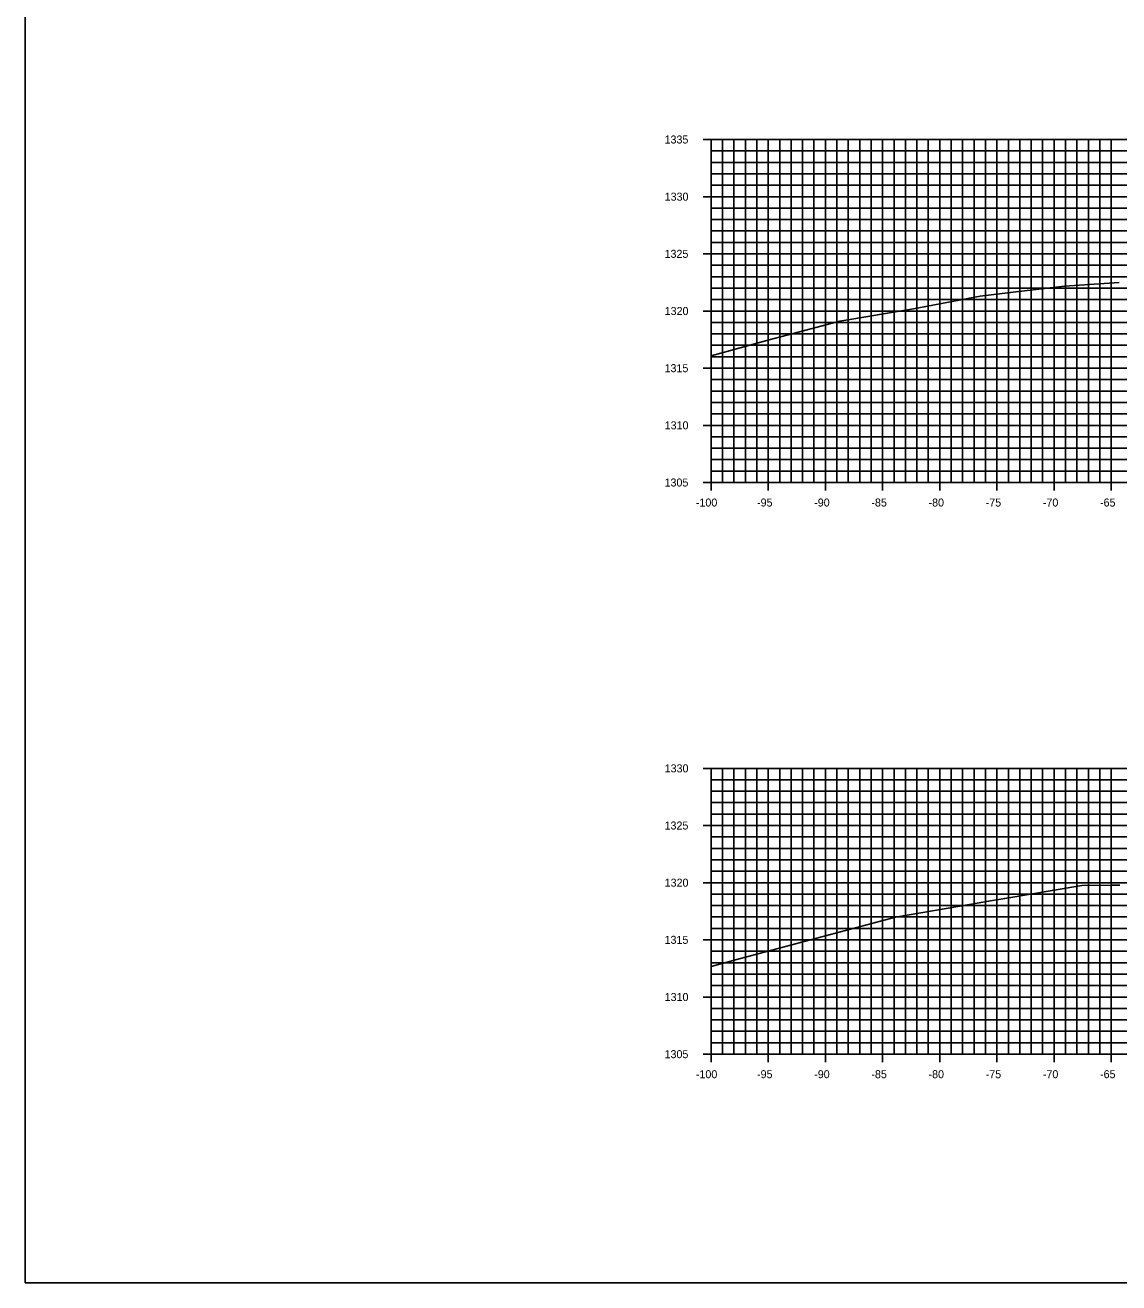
# Model space of a CAD drawing. Extents: x 674939 to 678919, y 750652 to 765176.
# Drawn here: x 678578.5 to 678674.2, y 751382.6 to 751492.6 of the extents above; entities that cross this region are included whole.
import ezdxf

# ---------------------------------------------------------------- set-up
doc = ezdxf.new("R2010")
doc.units = 0
for name, color, linetype in [('R_Axis', 7, 'Continuous'), ('R_Axis Annot', 7, 'Continuous'), ('R_Exist Surface', 7, 'Continuous'), ('R_Grid', 7, 'Continuous'), ('R_No Plot', 7, 'Continuous')]:
    doc.layers.add(name, color=color, linetype=linetype)

msp = doc.modelspace()

# ---------------------------------------------------------------- linework, layer by layer
at = {"layer": 'R_Axis'}
for p, q in [((678637.83, 751482.55), (678639.23, 751482.55)), ((678638.53, 751452.55), (678638.53, 751482.55)), ((678638.53, 751481.55), (678638.88, 751481.55)), ((678638.53, 751480.55), (678638.88, 751480.55)), ((678638.53, 751479.55), (678638.88, 751479.55)), ((678638.53, 751478.55), (678638.88, 751478.55)), ((678637.83, 751477.55), (678639.23, 751477.55)), ((678638.53, 751476.55), (678638.88, 751476.55)), ((678638.53, 751475.55), (678638.88, 751475.55)), ((678638.53, 751474.55), (678638.88, 751474.55)), ((678638.53, 751473.55), (678638.88, 751473.55)), ((678637.83, 751472.55), (678639.23, 751472.55)), ((678638.53, 751471.55), (678638.88, 751471.55)), ((678638.53, 751470.55), (678638.88, 751470.55)), ((678638.53, 751469.55), (678638.88, 751469.55)), ((678638.53, 751468.55), (678638.88, 751468.55)), ((678637.83, 751467.55), (678639.23, 751467.55)), ((678638.53, 751466.55), (678638.88, 751466.55)), ((678638.53, 751465.55), (678638.88, 751465.55)), ((678638.53, 751464.55), (678638.88, 751464.55)), ((678638.53, 751463.55), (678638.88, 751463.55)), ((678637.83, 751462.55), (678639.23, 751462.55)), ((678638.53, 751461.55), (678638.88, 751461.55)), ((678638.53, 751460.55), (678638.88, 751460.55)), ((678638.53, 751459.55), (678638.88, 751459.55)), ((678638.53, 751458.55), (678638.88, 751458.55)), ((678637.83, 751457.55), (678639.23, 751457.55)), ((678638.53, 751456.55), (678638.88, 751456.55)), ((678638.53, 751455.55), (678638.88, 751455.55)), ((678638.53, 751454.55), (678638.88, 751454.55)), ((678638.53, 751453.55), (678638.88, 751453.55)), ((678638.53, 751451.85), (678638.53, 751453.25)), ((678643.53, 751451.85), (678643.53, 751453.25)), ((678648.53, 751451.85), (678648.53, 751453.25)), ((678653.53, 751451.85), (678653.53, 751453.25)), ((678658.53, 751451.85), (678658.53, 751453.25)), ((678663.53, 751451.85), (678663.53, 751453.25)), ((678668.53, 751451.85), (678668.53, 751453.25)), ((678673.53, 751451.85), (678673.53, 751453.25)), ((678637.83, 751452.55), (678639.23, 751452.55)), ((678638.53, 751452.55), (678838.53, 751452.55)), ((678637.83, 751427.55), (678639.23, 751427.55)), ((678638.53, 751402.55), (678638.53, 751427.55)), ((678638.53, 751426.55), (678638.88, 751426.55)), ((678638.53, 751425.55), (678638.88, 751425.55)), ((678638.53, 751424.55), (678638.88, 751424.55)), ((678638.53, 751423.55), (678638.88, 751423.55)), ((678637.83, 751422.55), (678639.23, 751422.55)), ((678638.53, 751421.55), (678638.88, 751421.55)), ((678638.53, 751420.55), (678638.88, 751420.55)), ((678638.53, 751419.55), (678638.88, 751419.55)), ((678638.53, 751418.55), (678638.88, 751418.55)), ((678637.83, 751417.55), (678639.23, 751417.55)), ((678638.53, 751416.55), (678638.88, 751416.55)), ((678638.53, 751415.55), (678638.88, 751415.55)), ((678638.53, 751414.55), (678638.88, 751414.55)), ((678638.53, 751413.55), (678638.88, 751413.55)), ((678637.83, 751412.55), (678639.23, 751412.55)), ((678638.53, 751411.55), (678638.88, 751411.55)), ((678638.53, 751410.55), (678638.88, 751410.55)), ((678638.53, 751409.55), (678638.88, 751409.55)), ((678638.53, 751408.55), (678638.88, 751408.55)), ((678637.83, 751407.55), (678639.23, 751407.55)), ((678638.53, 751406.55), (678638.88, 751406.55)), ((678638.53, 751405.55), (678638.88, 751405.55)), ((678638.53, 751404.55), (678638.88, 751404.55)), ((678638.53, 751403.55), (678638.88, 751403.55)), ((678637.83, 751402.55), (678639.23, 751402.55)), ((678638.53, 751401.85), (678638.53, 751403.25)), ((678638.53, 751402.55), (678838.53, 751402.55)), ((678643.53, 751401.85), (678643.53, 751403.25)), ((678648.53, 751401.85), (678648.53, 751403.25)), ((678653.53, 751401.85), (678653.53, 751403.25)), ((678658.53, 751401.85), (678658.53, 751403.25)), ((678663.53, 751401.85), (678663.53, 751403.25)), ((678668.53, 751401.85), (678668.53, 751403.25)), ((678673.53, 751401.85), (678673.53, 751403.25))]:
    msp.add_line(p, q, dxfattribs=at)
at = {"layer": 'R_Exist Surface'}
for points in [[(678638.53, 751463.63), (678643.61, 751465.03), (678649.78, 751466.65), (678656.23, 751467.74), (678662.08, 751468.84), (678665.2, 751469.22), (678669.44, 751469.72), (678674.22, 751470.05)], [(678638.53, 751410.21), (678641.11, 751410.91), (678654.65, 751414.52), (678661.31, 751415.68), (678662.8, 751415.93), (678664.21, 751416.18), (678670.96, 751417.31), (678673.49, 751417.32), (678674.28, 751417.33)]]:
    msp.add_lwpolyline(points, dxfattribs=at)
at = {"layer": 'R_Grid'}
for p, q in [((678638.53, 751482.55), (678838.53, 751482.55)), ((678638.53, 751452.55), (678638.53, 751482.55)), ((678638.53, 751481.55), (678838.53, 751481.55)), ((678639.53, 751452.55), (678639.53, 751482.55)), ((678640.53, 751452.55), (678640.53, 751482.55)), ((678641.53, 751452.55), (678641.53, 751482.55)), ((678642.53, 751452.55), (678642.53, 751482.55)), ((678643.53, 751452.55), (678643.53, 751482.55)), ((678644.53, 751452.55), (678644.53, 751482.55)), ((678645.53, 751452.55), (678645.53, 751482.55)), ((678646.53, 751452.55), (678646.53, 751482.55)), ((678647.53, 751452.55), (678647.53, 751482.55)), ((678648.53, 751452.55), (678648.53, 751482.55)), ((678649.53, 751452.55), (678649.53, 751482.55)), ((678650.53, 751452.55), (678650.53, 751482.55)), ((678651.53, 751452.55), (678651.53, 751482.55)), ((678652.53, 751452.55), (678652.53, 751482.55)), ((678653.53, 751452.55), (678653.53, 751482.55)), ((678654.53, 751452.55), (678654.53, 751482.55)), ((678655.53, 751452.55), (678655.53, 751482.55)), ((678656.53, 751452.55), (678656.53, 751482.55)), ((678657.53, 751452.55), (678657.53, 751482.55)), ((678658.53, 751452.55), (678658.53, 751482.55)), ((678659.53, 751452.55), (678659.53, 751482.55)), ((678660.53, 751452.55), (678660.53, 751482.55)), ((678661.53, 751452.55), (678661.53, 751482.55)), ((678662.53, 751452.55), (678662.53, 751482.55)), ((678663.53, 751452.55), (678663.53, 751482.55)), ((678664.53, 751452.55), (678664.53, 751482.55)), ((678665.53, 751452.55), (678665.53, 751482.55)), ((678666.53, 751452.55), (678666.53, 751482.55)), ((678667.53, 751452.55), (678667.53, 751482.55)), ((678668.53, 751452.55), (678668.53, 751482.55)), ((678669.53, 751452.55), (678669.53, 751482.55)), ((678670.53, 751452.55), (678670.53, 751482.55)), ((678671.53, 751452.55), (678671.53, 751482.55)), ((678672.53, 751452.55), (678672.53, 751482.55)), ((678673.53, 751452.55), (678673.53, 751482.55)), ((678638.53, 751480.55), (678838.53, 751480.55)), ((678638.53, 751479.55), (678838.53, 751479.55)), ((678638.53, 751478.55), (678838.53, 751478.55)), ((678638.53, 751477.55), (678838.53, 751477.55)), ((678638.53, 751476.55), (678838.53, 751476.55)), ((678638.53, 751475.55), (678838.53, 751475.55)), ((678638.53, 751474.55), (678838.53, 751474.55)), ((678638.53, 751473.55), (678838.53, 751473.55)), ((678638.53, 751472.55), (678838.53, 751472.55)), ((678638.53, 751471.55), (678838.53, 751471.55)), ((678638.53, 751470.55), (678838.53, 751470.55)), ((678638.53, 751469.55), (678838.53, 751469.55)), ((678638.53, 751468.55), (678838.53, 751468.55)), ((678638.53, 751467.55), (678838.53, 751467.55)), ((678638.53, 751466.55), (678838.53, 751466.55)), ((678638.53, 751465.55), (678838.53, 751465.55)), ((678638.53, 751464.55), (678838.53, 751464.55)), ((678638.53, 751463.55), (678838.53, 751463.55)), ((678638.53, 751462.55), (678838.53, 751462.55)), ((678638.53, 751461.55), (678838.53, 751461.55)), ((678638.53, 751460.55), (678838.53, 751460.55)), ((678638.53, 751459.55), (678838.53, 751459.55)), ((678638.53, 751458.55), (678838.53, 751458.55)), ((678638.53, 751457.55), (678838.53, 751457.55)), ((678638.53, 751456.55), (678838.53, 751456.55)), ((678638.53, 751455.55), (678838.53, 751455.55)), ((678638.53, 751454.55), (678838.53, 751454.55)), ((678638.53, 751453.55), (678838.53, 751453.55)), ((678638.53, 751452.55), (678838.53, 751452.55)), ((678638.53, 751427.55), (678838.53, 751427.55)), ((678638.53, 751402.55), (678638.53, 751427.55)), ((678638.53, 751426.55), (678838.53, 751426.55)), ((678639.53, 751402.55), (678639.53, 751427.55)), ((678640.53, 751402.55), (678640.53, 751427.55)), ((678641.53, 751402.55), (678641.53, 751427.55)), ((678642.53, 751402.55), (678642.53, 751427.55)), ((678643.53, 751402.55), (678643.53, 751427.55)), ((678644.53, 751402.55), (678644.53, 751427.55)), ((678645.53, 751402.55), (678645.53, 751427.55)), ((678646.53, 751402.55), (678646.53, 751427.55)), ((678647.53, 751402.55), (678647.53, 751427.55)), ((678648.53, 751402.55), (678648.53, 751427.55)), ((678649.53, 751402.55), (678649.53, 751427.55)), ((678650.53, 751402.55), (678650.53, 751427.55)), ((678651.53, 751402.55), (678651.53, 751427.55)), ((678652.53, 751402.55), (678652.53, 751427.55)), ((678653.53, 751402.55), (678653.53, 751427.55)), ((678654.53, 751402.55), (678654.53, 751427.55)), ((678655.53, 751402.55), (678655.53, 751427.55)), ((678656.53, 751402.55), (678656.53, 751427.55)), ((678657.53, 751402.55), (678657.53, 751427.55)), ((678658.53, 751402.55), (678658.53, 751427.55)), ((678659.53, 751402.55), (678659.53, 751427.55)), ((678660.53, 751402.55), (678660.53, 751427.55)), ((678661.53, 751402.55), (678661.53, 751427.55)), ((678662.53, 751402.55), (678662.53, 751427.55)), ((678663.53, 751402.55), (678663.53, 751427.55)), ((678664.53, 751402.55), (678664.53, 751427.55)), ((678665.53, 751402.55), (678665.53, 751427.55)), ((678666.53, 751402.55), (678666.53, 751427.55)), ((678667.53, 751402.55), (678667.53, 751427.55)), ((678668.53, 751402.55), (678668.53, 751427.55)), ((678669.53, 751402.55), (678669.53, 751427.55)), ((678670.53, 751402.55), (678670.53, 751427.55)), ((678671.53, 751402.55), (678671.53, 751427.55)), ((678672.53, 751402.55), (678672.53, 751427.55)), ((678673.53, 751402.55), (678673.53, 751427.55)), ((678638.53, 751425.55), (678838.53, 751425.55)), ((678638.53, 751424.55), (678838.53, 751424.55)), ((678638.53, 751423.55), (678838.53, 751423.55)), ((678638.53, 751422.55), (678838.53, 751422.55)), ((678638.53, 751421.55), (678838.53, 751421.55)), ((678638.53, 751420.55), (678838.53, 751420.55)), ((678638.53, 751419.55), (678838.53, 751419.55)), ((678638.53, 751418.55), (678838.53, 751418.55)), ((678638.53, 751417.55), (678838.53, 751417.55)), ((678638.53, 751416.55), (678838.53, 751416.55)), ((678638.53, 751415.55), (678838.53, 751415.55)), ((678638.53, 751414.55), (678838.53, 751414.55)), ((678638.53, 751413.55), (678838.53, 751413.55)), ((678638.53, 751412.55), (678838.53, 751412.55)), ((678638.53, 751411.55), (678838.53, 751411.55)), ((678638.53, 751410.55), (678838.53, 751410.55)), ((678638.53, 751409.55), (678838.53, 751409.55)), ((678638.53, 751408.55), (678838.53, 751408.55)), ((678638.53, 751407.55), (678838.53, 751407.55)), ((678638.53, 751406.55), (678838.53, 751406.55)), ((678638.53, 751405.55), (678838.53, 751405.55)), ((678638.53, 751404.55), (678838.53, 751404.55)), ((678638.53, 751403.55), (678838.53, 751403.55)), ((678638.53, 751402.55), (678838.53, 751402.55))]:
    msp.add_line(p, q, dxfattribs=at)
at = {"layer": 'R_No Plot'}
msp.add_lwpolyline([(678578.53, 751382.55), (678918.53, 751382.55), (678918.53, 751602.55), (678578.53, 751602.55)], close=True, dxfattribs=at)

# ---------------------------------------------------------------- texts
at = {"layer": 'R_Axis Annot'}
for s, p in [('1335', (678634.46, 751482.2)), ('1330', (678634.47, 751477.2)), ('1325', (678634.46, 751472.2)), ('1320', (678634.47, 751467.2)), ('1315', (678634.46, 751462.2)), ('1310', (678634.47, 751457.2)), ('1305', (678634.46, 751452.2)), ('-100', (678637.2, 751450.45)), ('-95', (678642.55, 751450.45)), ('-90', (678647.55, 751450.45)), ('-85', (678652.55, 751450.45)), ('-80', (678657.55, 751450.45)), ('-75', (678662.55, 751450.45)), ('-70', (678667.55, 751450.45)), ('-65', (678672.55, 751450.45)), ('1330', (678634.47, 751427.2)), ('1325', (678634.46, 751422.2)), ('1320', (678634.47, 751417.2)), ('1315', (678634.46, 751412.2)), ('1310', (678634.47, 751407.2)), ('1305', (678634.46, 751402.2)), ('-100', (678637.2, 751400.45)), ('-95', (678642.55, 751400.45)), ('-90', (678647.55, 751400.45)), ('-85', (678652.55, 751400.45)), ('-80', (678657.55, 751400.45)), ('-75', (678662.55, 751400.45)), ('-70', (678667.55, 751400.45)), ('-65', (678672.55, 751400.45))]:
    msp.add_text(s, height=0.7, dxfattribs=at).set_placement(p)

doc.saveas('drawing.dxf')
